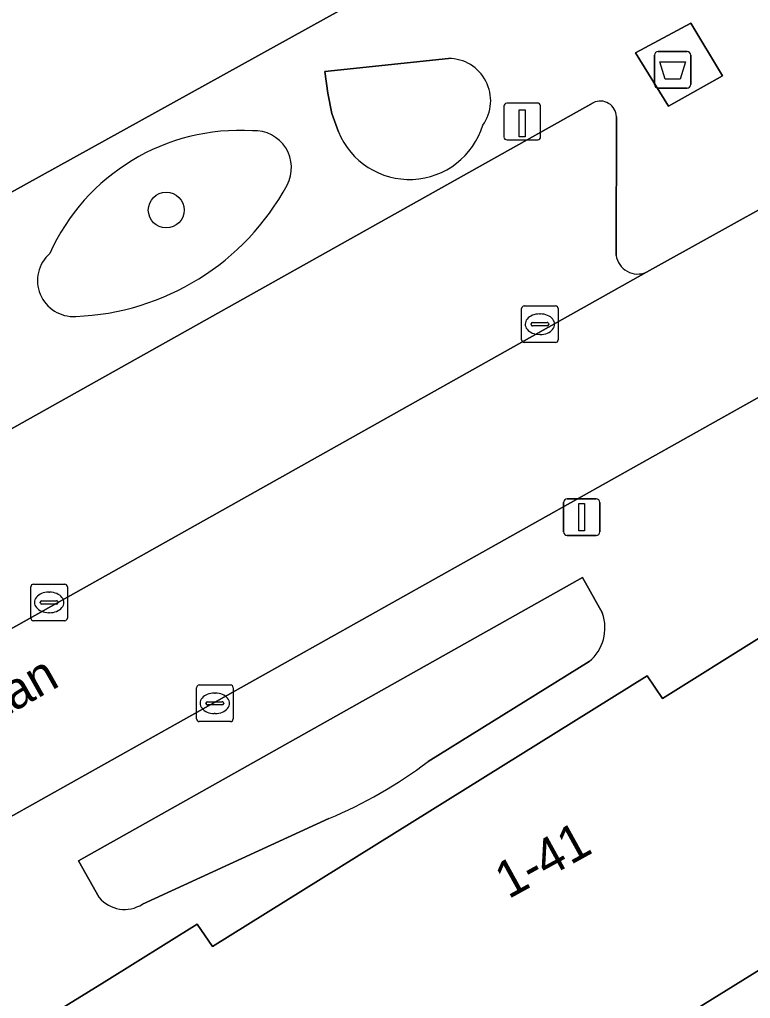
# Model space of a CAD drawing. Extents: x 159664 to 160323, y 385312 to 386115.
# Drawn here: x 159842.72 to 159862.68, y 385690.2 to 385716.94 of the extents above; entities that cross this region are included whole.
import ezdxf

# ---------------------------------------------------------------- set-up
doc = ezdxf.new("R2010")
doc.units = 0
for name, color, linetype in [('IMGEO_Afval_apart_plaats', 7, 'Continuous'), ('IMGEO_Boom', 7, 'Continuous'), ('IMGEO_Erf', 7, 'Continuous'), ('IMGEO_Groenvoorziening', 7, 'Continuous'), ('IMGEO_Kolk', 7, 'Continuous'), ('IMGEO_Laadpaal', 7, 'Continuous'), ('IMGEO_Lichtmast', 7, 'Continuous'), ('IMGEO_Openbare_ruimte_label', 7, 'Continuous'), ('IMGEO_Pand', 7, 'Continuous'), ('IMGEO_Pand_nummerreeks', 7, 'Continuous'), ('IMGEO_Parkeervlak_open', 7, 'Continuous'), ('IMGEO_Rijbaan_lokaal_open', 7, 'Continuous'), ('IMGEO_Voetpad_gesloten', 7, 'Continuous'), ('IMGEO_Voetpad_halfverhard', 7, 'Continuous'), ('IMGEO_Voetpad_open', 7, 'Continuous')]:
    doc.layers.add(name, color=color, linetype=linetype)

msp = doc.modelspace()

# ---------------------------------------------------------------- linework, layer by layer
at = {"layer": 'IMGEO_Afval_apart_plaats'}
for p, q in [((159860.058, 385715.17), (159860.058, 385715.97)), ((159860.058, 385715.97), (159860.058, 385715.17)), ((159860.158, 385716.07), (159860.948, 385716.07)), ((159860.948, 385716.07), (159860.158, 385716.07)), ((159861.048, 385715.97), (159861.048, 385715.17)), ((159861.048, 385715.17), (159861.048, 385715.97)), ((159860.948, 385715.07), (159860.158, 385715.07)), ((159860.158, 385715.07), (159860.948, 385715.07))]:
    msp.add_line(p, q, dxfattribs=at)
msp.add_lwpolyline([(159860.201, 385715.784), (159860.905, 385715.784), (159860.756, 385715.314), (159860.35, 385715.314), (159860.201, 385715.784)], dxfattribs=at)
for centre, start, end in [((159860.158, 385715.97), 90, 180), ((159860.158, 385715.97), 90, 180), ((159860.948, 385715.97), 0, 90), ((159860.948, 385715.97), 360, 90), ((159860.158, 385715.17), 180, 270), ((159860.158, 385715.17), 180, 270), ((159860.948, 385715.17), 270, 0), ((159860.948, 385715.17), 270, 0)]:
    msp.add_arc(centre, 0.1, start, end, dxfattribs=at)
at = {"layer": 'IMGEO_Boom'}
msp.add_circle((159846.725, 385711.739), 0.489, dxfattribs=at)
at = {"layer": 'IMGEO_Erf'}
msp.add_lwpolyline([(159865.172, 385692.38), (159849.457, 385682.63), (159850.24, 385681.368), (159853.082, 385683.11), (159854.068, 385681.532), (159855.083, 385679.906), (159856.142, 385678.211), (159857.254, 385676.43), (159858.412, 385674.59), (159859.63, 385672.661), (159860.342, 385671.533), (159861.492, 385672.223), (159863.222, 385673.262), (159864.97, 385674.311), (159866.696, 385675.347), (159868.447, 385676.399), (159870.172, 385677.434), (159871.93, 385678.489), (159873.327, 385679.328)], close=True, dxfattribs=at)
at = {"layer": 'IMGEO_Groenvoorziening'}
for points in [[(159854.432, 385715.88), (159851.057, 385715.527)], [(159851.057, 385715.527), (159851.14, 385714.931), (159851.249, 385714.378), (159851.427, 385713.878)], [(159858.096, 385701.697), (159844.328, 385693.962), (159844.896, 385692.961)], [(159858.64, 385700.722), (159858.096, 385701.697)], [(159853.874, 385696.671), (159858.277, 385699.406)], [(159846.074, 385692.778), (159851.165, 385695.113)]]:
    msp.add_lwpolyline(points, dxfattribs=at)
for centre, radius, start, end in [((159854.434, 385714.728), 1.152, 324.4982, 90.1073), ((159853.367, 385714.672), 2.096, 202.26, 342.9938), ((159848.744, 385708.218), 5.698, 86.5627, 155.8411), ((159849.133, 385712.896), 1.012, 332.0203, 92.647), ((159843.997, 385715.683), 6.855, 272.1568, 331.5841), ((159844.191, 385709.812), 0.981, 131.1752, 273.7561), ((159857.5, 385700.328), 1.206, 310.1118, 19.0467), ((159846.211, 385706.862), 12.751, 292.865, 306.9431), ((159845.586, 385693.521), 0.889, 219.049, 303.2906)]:
    msp.add_arc(centre, radius, start, end, dxfattribs=at)
at = {"layer": 'IMGEO_Kolk'}
for p, q in [((159856.429, 385708.195), (159856.429, 385709.047)), ((159856.504, 385709.121), (159857.356, 385709.121)), ((159856.917, 385708.901), (159856.942, 385708.901)), ((159857.43, 385709.047), (159857.43, 385708.195)), ((159856.688, 385708.615), (159856.688, 385708.627)), ((159856.731, 385708.664), (159857.129, 385708.664)), ((159857.172, 385708.627), (159857.172, 385708.615)), ((159857.126, 385708.578), (159856.728, 385708.578)), ((159856.94, 385708.341), (159856.915, 385708.341)), ((159857.356, 385708.121), (159856.504, 385708.121)), ((159843.027, 385700.593), (159843.027, 385701.445)), ((159843.102, 385701.519), (159843.954, 385701.519)), ((159844.028, 385701.445), (159844.028, 385700.593)), ((159843.515, 385701.299), (159843.54, 385701.299)), ((159843.286, 385701.013), (159843.286, 385701.025)), ((159843.724, 385700.976), (159843.326, 385700.976)), ((159843.329, 385701.062), (159843.727, 385701.062)), ((159843.77, 385701.025), (159843.77, 385701.013)), ((159843.538, 385700.739), (159843.513, 385700.739)), ((159843.954, 385700.519), (159843.102, 385700.519)), ((159847.627, 385698.765), (159848.479, 385698.765)), ((159847.552, 385697.839), (159847.552, 385698.691)), ((159848.04, 385698.545), (159848.065, 385698.545)), ((159848.553, 385698.691), (159848.553, 385697.839)), ((159847.811, 385698.259), (159847.811, 385698.271)), ((159848.249, 385698.222), (159847.851, 385698.222)), ((159847.854, 385698.308), (159848.252, 385698.308)), ((159848.295, 385698.271), (159848.295, 385698.259)), ((159848.063, 385697.985), (159848.038, 385697.985)), ((159848.479, 385697.765), (159847.627, 385697.765))]:
    msp.add_line(p, q, dxfattribs=at)
for points in [[(159856.429, 385708.195), (159856.429, 385709.047)], [(159856.504, 385709.121), (159857.356, 385709.121)], [(159857.43, 385709.047), (159857.43, 385708.195)], [(159857.356, 385708.121), (159856.504, 385708.121)], [(159843.027, 385700.593), (159843.027, 385701.445)], [(159843.102, 385701.519), (159843.954, 385701.519)], [(159844.028, 385701.445), (159844.028, 385700.593)], [(159843.954, 385700.519), (159843.102, 385700.519)], [(159847.627, 385698.765), (159848.479, 385698.765)], [(159847.552, 385697.839), (159847.552, 385698.691)], [(159848.553, 385698.691), (159848.553, 385697.839)], [(159848.479, 385697.765), (159847.627, 385697.765)]]:
    msp.add_lwpolyline(points, dxfattribs=at)
for centre, radius, start, end in [((159856.506, 385709.045), 0.0765, 91.552, 178.448), ((159856.506, 385709.045), 0.0765, 91.552, 178.448), ((159857.354, 385709.045), 0.0765, 1.552, 88.448), ((159857.354, 385709.045), 0.0765, 1.552, 88.448), ((159856.728, 385708.624), 0.0403, 85.8775, 175.7526), ((159856.725, 385708.614), 0.0366, 178.938, 274.7102), ((159857.129, 385708.621), 0.043, 264.8664, 352.4533), ((159857.133, 385708.626), 0.0386, 1.7309, 96.639), ((159856.506, 385708.197), 0.0765, 181.552, 268.448), ((159856.506, 385708.197), 0.0765, 181.552, 268.448), ((159857.354, 385708.197), 0.0765, 271.552, 358.448), ((159857.354, 385708.197), 0.0765, 271.552, 358.448), ((159843.104, 385701.443), 0.0765, 91.552, 178.448), ((159843.104, 385701.443), 0.0765, 91.552, 178.448), ((159843.952, 385701.443), 0.0765, 1.552, 88.448), ((159843.952, 385701.443), 0.0765, 1.552, 88.448), ((159843.326, 385701.022), 0.0403, 85.8775, 175.7526), ((159843.323, 385701.012), 0.0366, 178.938, 274.7102), ((159843.727, 385701.019), 0.043, 264.8664, 352.4533), ((159843.731, 385701.024), 0.0386, 1.7309, 96.639), ((159843.104, 385700.595), 0.0765, 181.552, 268.448), ((159843.104, 385700.595), 0.0765, 181.552, 268.448), ((159843.952, 385700.595), 0.0765, 271.552, 358.448), ((159843.952, 385700.595), 0.0765, 271.552, 358.448), ((159847.629, 385698.689), 0.0765, 91.552, 178.448), ((159847.629, 385698.689), 0.0765, 91.552, 178.448), ((159848.477, 385698.689), 0.0765, 1.552, 88.448), ((159848.477, 385698.689), 0.0765, 1.552, 88.448), ((159847.851, 385698.268), 0.0403, 85.8775, 175.7526), ((159847.848, 385698.258), 0.0366, 178.938, 274.7102), ((159848.252, 385698.265), 0.043, 264.8664, 352.4533), ((159848.256, 385698.27), 0.0386, 1.7309, 96.639), ((159847.629, 385697.841), 0.0765, 181.552, 268.448), ((159847.629, 385697.841), 0.0765, 181.552, 268.448), ((159848.477, 385697.841), 0.0765, 271.552, 358.448), ((159848.477, 385697.841), 0.0765, 271.552, 358.448)]:
    msp.add_arc(centre, radius, start, end, dxfattribs=at)
for centre, major_axis, ratio, start_param, end_param in [((159856.916, 385708.621), (-0.387, 0.002), 0.722429, 4.712389, 7.853982), ((159856.941, 385708.621), (-0.39, 0.002), 0.717154, 1.570796, 4.712389), ((159843.514, 385701.019), (-0.387, 0.002), 0.722429, 4.712389, 7.853982), ((159843.539, 385701.019), (-0.39, 0.002), 0.717154, 1.570796, 4.712389), ((159848.039, 385698.265), (-0.387, 0.002), 0.722429, 4.712389, 7.853982), ((159848.064, 385698.265), (-0.39, 0.002), 0.717154, 1.570796, 4.712389)]:
    msp.add_ellipse(centre, major_axis=major_axis, ratio=ratio, start_param=start_param, end_param=end_param, dxfattribs=at)
at = {"layer": 'IMGEO_Laadpaal'}
for p, q in [((159855.949, 385714.576), (159855.949, 385713.735)), ((159855.949, 385714.576), (159855.949, 385713.735)), ((159856.865, 385714.66), (159856.024, 385714.66)), ((159856.865, 385714.66), (159856.024, 385714.66)), ((159856.949, 385713.744), (159856.949, 385714.585)), ((159856.949, 385713.744), (159856.949, 385714.585)), ((159856.033, 385713.66), (159856.874, 385713.66)), ((159856.033, 385713.66), (159856.874, 385713.66))]:
    msp.add_line(p, q, dxfattribs=at)
msp.add_lwpolyline([(159856.364, 385714.473), (159856.524, 385714.473), (159856.524, 385713.74), (159856.364, 385713.74), (159856.364, 385714.473)], dxfattribs=at)
for centre, start, end in [((159856.027, 385714.582), 92.4484, 184.2845), ((159856.027, 385714.582), 92.4484, 184.2845), ((159856.871, 385714.582), 2.4484, 94.2845), ((159856.871, 385714.582), 2.4484, 94.2845), ((159856.027, 385713.738), 182.4484, 274.2845), ((159856.027, 385713.738), 182.4484, 274.2845), ((159856.871, 385713.738), 272.4484, 4.2845), ((159856.871, 385713.738), 272.4484, 4.2845)]:
    msp.add_arc(centre, 0.0779, start, end, dxfattribs=at)
at = {"layer": 'IMGEO_Lichtmast'}
for p, q in [((159857.677, 385703.848), (159858.467, 385703.848)), ((159858.467, 385703.848), (159857.677, 385703.848)), ((159857.577, 385702.948), (159857.577, 385703.748)), ((159857.577, 385703.748), (159857.577, 385702.948)), ((159858.567, 385703.748), (159858.567, 385702.948)), ((159858.567, 385702.948), (159858.567, 385703.748)), ((159858.467, 385702.848), (159857.677, 385702.848)), ((159857.677, 385702.848), (159858.467, 385702.848))]:
    msp.add_line(p, q, dxfattribs=at)
msp.add_lwpolyline([(159857.997, 385703.723), (159858.147, 385703.723), (159858.147, 385702.973), (159857.997, 385702.973), (159857.997, 385703.723)], dxfattribs=at)
for centre, start, end in [((159857.677, 385703.748), 90, 180), ((159857.677, 385703.748), 90, 180), ((159858.467, 385703.748), 0, 90), ((159858.467, 385703.748), 360, 90), ((159857.677, 385702.948), 180, 270), ((159857.677, 385702.948), 180, 270), ((159858.467, 385702.948), 270, 0), ((159858.467, 385702.948), 270, 0)]:
    msp.add_arc(centre, 0.1, start, end, dxfattribs=at)
at = {"layer": 'IMGEO_Pand'}
msp.add_lwpolyline([(159868.229, 385703.363), (159860.28, 385698.395), (159859.856, 385699.013), (159847.992, 385691.618), (159847.572, 385692.228), (159845.027, 385690.649), (159843.627, 385689.781), (159848.452, 385682.006), (159849.457, 385682.63), (159865.172, 385692.38), (159873.327, 385679.328), (159874.815, 385676.944), (159881.965, 385681.407), (159881.838, 385681.61), (159882.47, 385682.008), (159879.997, 385685.936), (159879.357, 385685.561)], close=True, dxfattribs=at)
at = {"layer": 'IMGEO_Parkeervlak_open'}
for points in [[(159837.78, 385709.622), (159851.961, 385717.46), (159852.01, 385717.503), (159852.051, 385717.552)], [(159858.386, 385714.672), (159841.949, 385705.459), (159841.88, 385705.42)], [(159859.01, 385710.5), (159859.021, 385714.29)], [(159841.429, 385699.706), (159859.837, 385710.04)]]:
    msp.add_lwpolyline(points, dxfattribs=at)
for centre, radius, start, end in [((159858.581, 385714.277), 0.44, 1.7044, 116.2355), ((159859.601, 385710.588), 0.597, 188.5009, 293.3311)]:
    msp.add_arc(centre, radius, start, end, dxfattribs=at)
at = {"layer": 'IMGEO_Rijbaan_lokaal_open'}
msp.add_lwpolyline([(159865.382, 385713.118), (159859.837, 385710.04), (159841.429, 385699.706), (159834.949, 385696.094), (159834.884, 385696.069), (159834.812, 385696.05), (159833.369, 385695.241), (159835.609, 385691.359), (159836.003, 385691.58), (159841.339, 385694.53), (159865.703, 385708.194)], dxfattribs=at)
at = {"layer": 'IMGEO_Voetpad_gesloten'}
msp.add_lwpolyline([(159860.444, 385714.574), (159861.918, 385715.409), (159861.048, 385716.847), (159859.538, 385716.03)], close=True, dxfattribs=at)
at = {"layer": 'IMGEO_Voetpad_halfverhard'}
for points in [[(159852.051, 385717.552), (159852.01, 385717.503), (159851.961, 385717.46), (159837.78, 385709.622)], [(159851.057, 385715.527), (159854.432, 385715.88)], [(159851.427, 385713.878), (159851.249, 385714.378), (159851.14, 385714.931), (159851.057, 385715.527)], [(159841.949, 385705.459), (159858.386, 385714.672)], [(159859.021, 385714.29), (159859.01, 385710.5)], [(159859.837, 385710.04), (159865.382, 385713.118)]]:
    msp.add_lwpolyline(points, dxfattribs=at)
msp.add_lwpolyline([(159860.444, 385714.574), (159859.538, 385716.03), (159861.048, 385716.847), (159861.918, 385715.409)], close=True, dxfattribs=at)
for centre, radius, start, end in [((159854.434, 385714.728), 1.152, 324.4982, 90.1073), ((159858.581, 385714.277), 0.44, 1.7044, 116.2355), ((159853.367, 385714.672), 2.096, 202.26, 342.9938), ((159848.744, 385708.218), 5.698, 86.5627, 155.8411), ((159849.133, 385712.896), 1.012, 332.0203, 92.647), ((159843.997, 385715.683), 6.855, 272.1568, 331.5841), ((159844.191, 385709.812), 0.981, 131.1752, 273.7561), ((159859.601, 385710.588), 0.597, 188.5009, 293.3311)]:
    msp.add_arc(centre, radius, start, end, dxfattribs=at)
at = {"layer": 'IMGEO_Voetpad_open'}
for points in [[(159865.703, 385708.194), (159841.339, 385694.53), (159841.872, 385693.591), (159836.532, 385690.622), (159836.003, 385691.58), (159835.609, 385691.359), (159830.346, 385688.404), (159815.727, 385680.197), (159815.001, 385679.801)], [(159833.133, 385687.638), (159837.935, 385690.309), (159838.72, 385690.78), (159840.385, 385691.78), (159842.237, 385688.894), (159843.627, 385689.781), (159845.027, 385690.649), (159847.572, 385692.228), (159847.992, 385691.618), (159859.856, 385699.013), (159860.28, 385698.395), (159868.229, 385703.363), (159870.48, 385704.729), (159871.312, 385705.246), (159874.24, 385705.777)], [(159844.896, 385692.961), (159844.328, 385693.962), (159858.096, 385701.697)], [(159858.096, 385701.697), (159858.64, 385700.722)], [(159858.277, 385699.406), (159853.874, 385696.671)], [(159851.165, 385695.113), (159846.074, 385692.778)]]:
    msp.add_lwpolyline(points, dxfattribs=at)
for centre, radius, start, end in [((159857.5, 385700.328), 1.206, 310.1118, 19.0467), ((159846.211, 385706.862), 12.751, 292.865, 306.9431), ((159845.586, 385693.521), 0.889, 219.049, 303.2906)]:
    msp.add_arc(centre, radius, start, end, dxfattribs=at)

# ---------------------------------------------------------------- texts
at = {"layer": 'IMGEO_Openbare_ruimte_label'}
msp.add_text('Willem van Noortlaan', height=1, rotation=29.4108, dxfattribs=at).set_placement((159832.786, 385692.514))
at = {"layer": 'IMGEO_Pand_nummerreeks'}
msp.add_text('1-41', height=1, rotation=28.8828, dxfattribs=at).set_placement((159856.069, 385692.905))

doc.saveas('drawing.dxf')
